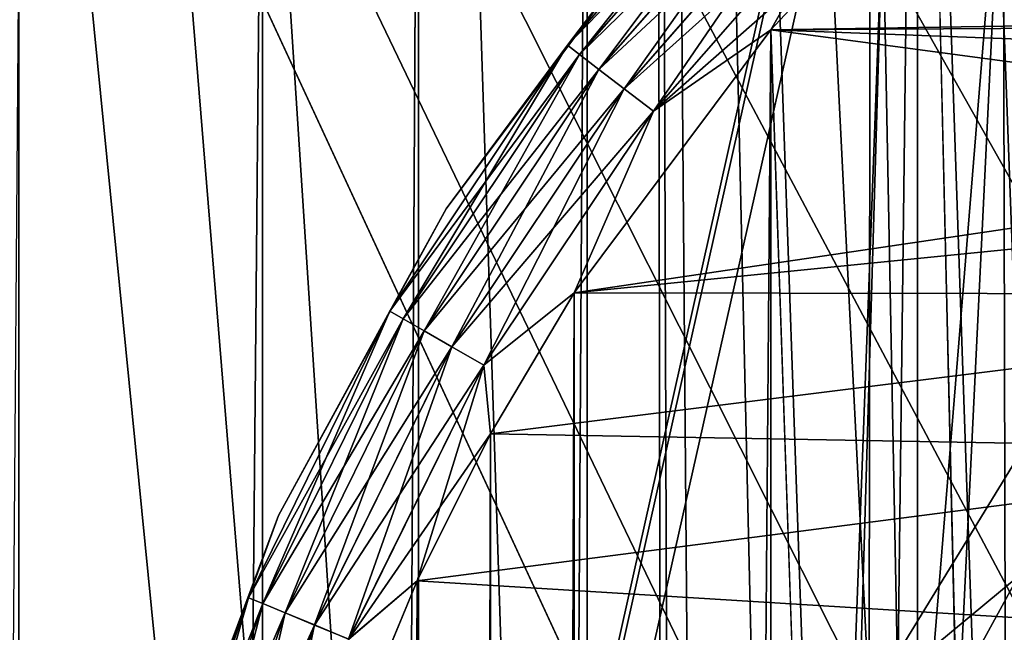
# Model space of a CAD drawing. Header units: metres. Extents: x -206 to 75, y -104 to 104.
# Tile 263 of 656: x -176.62 to -173.41, y 40.42 to 42.42. Entities that reach past the tile are written whole.
import ezdxf

# ---------------------------------------------------------------- set-up
doc = ezdxf.new("R2010")
doc.units = ezdxf.units.M
doc.layers.add('solid_01_1-CONSUMER_THERM_B_125288', color=7, linetype='CONTINUOUS')

msp = doc.modelspace()

# ---------------------------------------------------------------- linework, layer by layer
at = {"layer": 'solid_01_1-CONSUMER_THERM_B_125288'}
for points in [[(-168.648926, 67.29171), (-200.493088, -75.033852), (-200.514557, 74.966148)], [(-168.648926, 67.29171), (-168.75058, 66.747505), (-200.493088, -75.033852)], [(-168.75058, 66.747505), (-168.750504, 66.193886), (-200.493088, -75.033852)], [(-168.750504, 66.193886), (-168.731537, -66.252495), (-200.493088, -75.033852)], [(-185.604614, 63.572178, 75.400002), (-173.510162, 37.481213, 75.400002), (-173.448486, 38.264965, 75.400002)], [(-185.604614, 63.572178, 75.400002), (-173.510132, -37.518787, 75.400002), (-173.510162, 37.481213, 75.400002)], [(-185.604614, 63.572178, 75.400002), (-173.448486, 38.264965, 75.400002), (-173.264954, 39.029419, 75.400002)], [(-185.604614, 63.572178, 75.400002), (-173.264954, 39.029419, 75.400002), (-172.964096, 39.755753, 75.400002)], [(-185.604614, 63.572178, 75.400002), (-172.964096, 39.755753, 75.400002), (-172.553329, 40.426079, 75.400002)], [(-185.604614, 63.572178, 75.400002), (-172.553329, 40.426079, 75.400002), (-172.04274, 41.023891, 75.400002)], [(-185.604614, 63.572178, 75.400002), (-172.04274, 41.023891, 75.400002), (-171.444931, 41.534473, 75.400002)], [(-185.604614, 63.572178, 75.400002), (-171.444931, 41.534473, 75.400002), (-170.774612, 41.945248, 75.400002)], [(-185.604614, 63.572178, 75.400002), (-170.774612, 41.945248, 75.400002), (-170.048279, 42.246105, 75.400002)], [(-185.604614, 63.572178, 75.400002), (-170.048279, 42.246105, 75.400002), (-169.283829, 42.429634, 75.400002)], [(-185.604614, 63.572178, 75.400002), (-173.448456, -38.30254, 75.400002), (-173.510132, -37.518787, 75.400002)], [(-185.604614, 63.572178, 75.400002), (-185.595474, -63.627823, 75.400002), (-173.448456, -38.30254, 75.400002)], [(-178.84816, 55.847713, 13.5), (-180.001633, 55.802376, 13.5), (-174.500061, 23.39938, 13.5)], [(-177.699844, 55.721039, 13.5), (-178.84816, 55.847713, 13.5), (-174.500061, 23.39938, 13.5)], [(-180.001633, 55.802376, 13.5), (-180.573196, 55.715328, 13.5), (-174.500061, 23.39938, 13.5)], [(-177.134995, 55.593639, 13.5), (-177.699844, 55.721039, 13.5), (-174.500061, 23.39938, 13.5)], [(-180.573196, 55.715328, 13.5), (-181.136871, 55.585865, 13.5), (-174.500061, 23.39938, 13.5)], [(-176.581497, 55.424507, 13.5), (-177.134995, 55.593639, 13.5), (-174.500061, 23.39938, 13.5)], [(-181.136871, 55.585865, 13.5), (-182.227234, 55.202965, 13.5), (-174.500061, 23.39938, 13.5)], [(-175.524292, 54.967175, 13.5), (-176.581497, 55.424507, 13.5), (-174.500061, 23.39938, 13.5)], [(-182.227234, 55.202965, 13.5), (-183.24823, 54.662376, 13.5), (-174.500061, 23.39938, 13.5)], [(-174.557007, 54.365829, 13.5), (-175.524292, 54.967175, 13.5), (-174.500061, 23.39938, 13.5)], [(-183.24823, 54.662376, 13.5), (-183.535599, 32.43491, 13.5), (-174.500061, 23.39938, 13.5)], [(-174.557007, 54.365829, 13.5), (-174.0457, 39.771614, 13.5), (-173.848129, 40.201183, 13.5)], [(-173.833694, 53.913727, 13.5), (-174.557007, 54.365829, 13.5), (-173.848129, 40.201183, 13.5)], [(-174.557007, 54.365829, 13.5), (-174.208923, 39.327576, 13.5), (-174.0457, 39.771614, 13.5)], [(-174.557007, 54.365829, 13.5), (-174.427612, 38.41082, 13.5), (-174.208923, 39.327576, 13.5)], [(-174.557007, 54.365829, 13.5), (-174.500061, 37.481213, 13.5), (-174.427612, 38.41082, 13.5)], [(-174.557007, 54.365829, 13.5), (-174.500061, 23.39938, 13.5), (-174.500061, 37.481213, 13.5)], [(-173.833694, 53.913727, 13.5), (-173.848129, 40.201183, 13.5), (-173.355713, 41.005798, 13.5)], [(-173.046097, 53.566093, 13.5), (-173.833694, 53.913727, 13.5), (-173.355713, 41.005798, 13.5)], [(-172.510162, 46.232613, 63.5), (-173.438507, 38.263386, 63.5), (-173.69043, 45.59621, 63.5)], [(-172.510162, 46.232613, 63.5), (-173.255356, 39.026299, 63.5), (-173.438507, 38.263386, 63.5)], [(-174.763046, -44.853924, 63.5), (-174.769485, 44.799831, 63.5), (-173.69043, 45.59621, 63.5)], [(-173.683884, -45.650146, 63.5), (-174.763046, -44.853924, 63.5), (-173.69043, 45.59621, 63.5)], [(-173.69043, 45.59621, 63.5), (-173.438507, 38.263386, 63.5), (-173.500061, 37.481213, 63.5)], [(-173.683884, -45.650146, 63.5), (-173.69043, 45.59621, 63.5), (-173.500061, 37.481213, 63.5)], [(-175.32074, 44.290428, 63.5), (-174.769485, 44.799831, 63.5), (-175.314377, -44.344597, 63.5)], [(-174.763046, -44.853924, 63.5), (-175.314377, -44.344597, 63.5), (-174.769485, 44.799831, 63.5)], [(-175.32074, 44.290428, 63.5), (-175.823776, -43.793339, 63.5), (-175.830063, 43.739094, 63.5)], [(-175.32074, 44.290428, 63.5), (-175.314377, -44.344597, 63.5), (-175.823776, -43.793339, 63.5)], [(-173.402451, 39.974522, 46), (-173.410202, 43.150478, 46), (-172.551498, 43.792782, 46)], [(-176.620163, -42.714287, 63.5), (-176.626297, 42.659927, 63.5), (-175.830063, 43.739094, 63.5)], [(-175.823776, -43.793339, 63.5), (-176.620163, -42.714287, 63.5), (-175.830063, 43.739094, 63.5)], [(-173.733185, 39.17371, 46), (-173.803375, 42.784515, 46), (-173.410202, 43.150478, 46)], [(-173.583572, 39.580746, 46), (-173.733185, 39.17371, 46), (-173.410202, 43.150478, 46)], [(-173.402451, 39.974522, 46), (-173.583572, 39.580746, 46), (-173.410202, 43.150478, 46)], [(-174.833481, 42.341015, 46.371098), (-174.144974, 43.126118, 46.371098), (-174.7939, 42.310646, 46.25034)], [(-174.546066, 42.7201, 46.5), (-174.144974, 43.126118, 46.371098), (-174.833481, 42.341015, 46.371098)], [(-174.833481, 42.341015, 55.371098), (-174.144974, 43.126118, 55.371098), (-174.7939, 42.310646, 55.25034)], [(-174.546066, 42.7201, 55.5), (-174.144974, 43.126118, 55.371098), (-174.833481, 42.341015, 55.371098)], [(-174.833374, 42.340931, 47.62941), (-174.144882, 43.126019, 47.62941), (-174.546066, 42.7201, 47.5)], [(-174.109512, 43.090652, 47.750114), (-174.144882, 43.126019, 47.62941), (-174.833374, 42.340931, 47.62941)], [(-174.833374, 42.340931, 56.62941), (-174.144882, 43.126019, 56.62941), (-174.546066, 42.7201, 56.5)], [(-174.109512, 43.090652, 56.750114), (-174.144882, 43.126019, 56.62941), (-174.833374, 42.340931, 56.62941)], [(-174.144974, 43.126118, 46.371098), (-174.109695, 43.090839, 46.25034), (-174.7939, 42.310646, 46.25034)], [(-174.144974, 43.126118, 55.371098), (-174.109695, 43.090839, 55.25034), (-174.7939, 42.310646, 55.25034)], [(-174.793701, 42.310486, 47.750114), (-174.109512, 43.090652, 47.750114), (-174.833374, 42.340931, 47.62941)], [(-174.793701, 42.310486, 56.750114), (-174.109512, 43.090652, 56.750114), (-174.833374, 42.340931, 56.62941)], [(-174.7939, 42.310646, 46.25034), (-174.109695, 43.090839, 46.25034), (-174.730865, 42.262264, 46.146633)], [(-174.7939, 42.310646, 55.25034), (-174.109695, 43.090839, 55.25034), (-174.730865, 42.262264, 55.146633)], [(-174.053238, 43.034382, 47.853737), (-174.109512, 43.090652, 47.750114), (-174.793701, 42.310486, 47.750114)], [(-174.053238, 43.034382, 56.853737), (-174.109512, 43.090652, 56.750114), (-174.793701, 42.310486, 56.750114)], [(-174.109695, 43.090839, 46.25034), (-174.053497, 43.034645, 46.146633), (-174.730865, 42.262264, 46.146633)], [(-174.109695, 43.090839, 55.25034), (-174.053497, 43.034645, 55.146633), (-174.730865, 42.262264, 55.146633)], [(-174.73056, 42.262039, 47.853737), (-174.053238, 43.034382, 47.853737), (-174.793701, 42.310486, 47.750114)], [(-174.73056, 42.262039, 56.853737), (-174.053238, 43.034382, 56.853737), (-174.793701, 42.310486, 56.750114)], [(-174.730865, 42.262264, 46.146633), (-174.053497, 43.034645, 46.146633), (-174.648651, 42.199184, 46.067051)], [(-174.730865, 42.262264, 55.146633), (-174.053497, 43.034645, 55.146633), (-174.648651, 42.199184, 55.067051)], [(-173.979904, 42.961052, 47.933208), (-174.053238, 43.034382, 47.853737), (-174.73056, 42.262039, 47.853737)], [(-173.979904, 42.961052, 56.933208), (-174.053238, 43.034382, 56.853737), (-174.73056, 42.262039, 56.853737)], [(-174.053497, 43.034645, 46.146633), (-173.980225, 42.961372, 46.067051), (-174.648651, 42.199184, 46.067051)], [(-174.053497, 43.034645, 55.146633), (-173.980225, 42.961372, 55.067051), (-174.648651, 42.199184, 55.067051)], [(-174.648285, 42.198906, 47.933208), (-173.979904, 42.961052, 47.933208), (-174.73056, 42.262039, 47.853737)], [(-174.648285, 42.198906, 56.933208), (-173.979904, 42.961052, 56.933208), (-174.73056, 42.262039, 56.853737)], [(-174.648651, 42.199184, 46.067051), (-173.980225, 42.961372, 46.067051), (-174.552887, 42.125702, 46.017036)], [(-174.648651, 42.199184, 55.067051), (-173.980225, 42.961372, 55.067051), (-174.552887, 42.125702, 55.017036)], [(-173.894516, 42.875664, 47.983097), (-173.979904, 42.961052, 47.933208), (-174.648285, 42.198906, 47.933208)], [(-173.894516, 42.875664, 56.983097), (-173.979904, 42.961052, 56.933208), (-174.648285, 42.198906, 56.933208)], [(-173.980225, 42.961372, 46.067051), (-173.894882, 42.876019, 46.017036), (-174.552887, 42.125702, 46.017036)], [(-173.980225, 42.961372, 55.067051), (-173.894882, 42.876019, 55.017036), (-174.552887, 42.125702, 55.017036)], [(-174.55249, 42.125397, 47.983097), (-173.894516, 42.875664, 47.983097), (-174.648285, 42.198906, 47.933208)], [(-174.55249, 42.125397, 56.983097), (-173.894516, 42.875664, 56.983097), (-174.648285, 42.198906, 56.933208)], [(-174.552887, 42.125702, 55.017036), (-173.894882, 42.876019, 55.017036), (-174.169327, 42.39135, 55)], [(-174.552887, 42.125702, 46.017036), (-173.894882, 42.876019, 46.017036), (-174.169327, 42.39135, 46)], [(-174.55249, 42.125397, 47.983097), (-173.803375, 42.784515, 48), (-173.894516, 42.875664, 47.983097)], [(-174.55249, 42.125397, 56.983097), (-173.803375, 42.784515, 57), (-173.894516, 42.875664, 56.983097)], [(-173.894882, 42.876019, 55.017036), (-173.803375, 42.784515, 55), (-174.169327, 42.39135, 55)], [(-173.894882, 42.876019, 46.017036), (-173.803375, 42.784515, 46), (-174.169327, 42.39135, 46)], [(-174.55249, 42.125397, 47.983097), (-174.169327, 42.39135, 48), (-173.803375, 42.784515, 48)], [(-174.55249, 42.125397, 56.983097), (-174.169327, 42.39135, 57), (-173.803375, 42.784515, 57)], [(-168.500076, 42.481216, 48), (-173.803375, 42.784515, 48), (-174.169327, 42.39135, 48)], [(-168.500076, 42.481216, 57), (-173.803375, 42.784515, 57), (-174.169327, 42.39135, 57)], [(-174.169327, 42.39135, 55), (-173.803375, 42.784515, 55), (-169.282486, 42.419617, 55)], [(-174.000061, 37.481213, 46), (-174.169327, 42.39135, 46), (-173.803375, 42.784515, 46)], [(-173.933655, 38.333355, 46), (-174.000061, 37.481213, 46), (-173.803375, 42.784515, 46)], [(-173.733185, 39.17371, 46), (-173.933655, 38.333355, 46), (-173.803375, 42.784515, 46)], [(-173.803375, 42.784515, 55), (-168.500076, 42.481216, 55), (-169.282486, 42.419617, 55)], [(-175.230103, 41.806339, 46.5), (-174.546066, 42.7201, 46.5), (-174.833481, 42.341015, 46.371098)], [(-174.546066, 42.7201, 47.5), (-174.546066, 42.7201, 46.5), (-175.230103, 41.806339, 46.5)], [(-175.230103, 41.806339, 47.5), (-174.546066, 42.7201, 47.5), (-175.230103, 41.806339, 46.5)], [(-174.833374, 42.340931, 47.62941), (-174.546066, 42.7201, 47.5), (-175.230103, 41.806339, 47.5)], [(-175.230103, 41.806339, 55.5), (-174.546066, 42.7201, 55.5), (-174.833481, 42.341015, 55.371098)], [(-174.546066, 42.7201, 56.5), (-174.546066, 42.7201, 55.5), (-175.230103, 41.806339, 55.5)], [(-175.230103, 41.806339, 56.5), (-174.546066, 42.7201, 56.5), (-175.230103, 41.806339, 55.5)], [(-174.833374, 42.340931, 56.62941), (-174.546066, 42.7201, 56.5), (-175.230103, 41.806339, 56.5)], [(-176.620163, -42.714287, 63.5), (-177.256561, -41.534016, 63.5), (-176.626297, 42.659927, 63.5)], [(-169.282486, 42.419617, 48), (-168.500076, 42.481216, 48), (-174.169327, 42.39135, 48)], [(-169.282486, 42.419617, 57), (-168.500076, 42.481216, 57), (-174.169327, 42.39135, 57)], [(-170.044937, 42.236576, 48), (-169.282486, 42.419617, 48), (-174.169327, 42.39135, 48)], [(-170.044937, 42.236576, 57), (-169.282486, 42.419617, 57), (-174.169327, 42.39135, 57)], [(-174.169327, 42.39135, 55), (-169.282486, 42.419617, 55), (-170.044937, 42.236576, 55)], [(-170.044937, 42.236576, 48), (-174.169327, 42.39135, 48), (-174.811646, 41.532642, 48)], [(-174.55249, 42.125397, 47.983097), (-174.811646, 41.532642, 48), (-174.169327, 42.39135, 48)], [(-170.044937, 42.236576, 57), (-174.169327, 42.39135, 57), (-174.811646, 41.532642, 57)], [(-174.55249, 42.125397, 56.983097), (-174.811646, 41.532642, 57), (-174.169327, 42.39135, 57)], [(-174.811646, 41.532642, 55), (-174.169327, 42.39135, 55), (-170.77034, 41.936073, 55)], [(-174.552887, 42.125702, 55.017036), (-174.169327, 42.39135, 55), (-174.811646, 41.532642, 55)], [(-174.8116, -41.570217, 46), (-174.811646, 41.532642, 46), (-174.169327, 42.39135, 46)], [(-174.552887, 42.125702, 46.017036), (-174.169327, 42.39135, 46), (-174.811646, 41.532642, 46)], [(-174.169296, -42.428925, 46), (-174.8116, -41.570217, 46), (-174.169327, 42.39135, 46)], [(-174.169327, 42.39135, 55), (-170.044937, 42.236576, 55), (-170.77034, 41.936073, 55)], [(-174.000061, 37.481213, 46), (-174.169296, -42.428925, 46), (-174.169327, 42.39135, 46)], [(-175.413635, 41.472763, 46.371098), (-174.833481, 42.341015, 46.371098), (-175.370422, 41.447819, 46.25034)], [(-175.230103, 41.806339, 46.5), (-174.833481, 42.341015, 46.371098), (-175.413635, 41.472763, 46.371098)], [(-175.413635, 41.472763, 55.371098), (-174.833481, 42.341015, 55.371098), (-175.370422, 41.447819, 55.25034)], [(-175.230103, 41.806339, 55.5), (-174.833481, 42.341015, 55.371098), (-175.413635, 41.472763, 55.371098)], [(-175.413513, 41.472694, 47.62941), (-174.833374, 42.340931, 47.62941), (-175.230103, 41.806339, 47.5)], [(-174.793701, 42.310486, 47.750114), (-174.833374, 42.340931, 47.62941), (-175.413513, 41.472694, 47.62941)], [(-175.413513, 41.472694, 56.62941), (-174.833374, 42.340931, 56.62941), (-175.230103, 41.806339, 56.5)], [(-174.793701, 42.310486, 56.750114), (-174.833374, 42.340931, 56.62941), (-175.413513, 41.472694, 56.62941)], [(-174.833481, 42.341015, 46.371098), (-174.7939, 42.310646, 46.25034), (-175.370422, 41.447819, 46.25034)], [(-174.833481, 42.341015, 55.371098), (-174.7939, 42.310646, 55.25034), (-175.370422, 41.447819, 55.25034)], [(-175.370209, 41.447685, 47.750114), (-174.793701, 42.310486, 47.750114), (-175.413513, 41.472694, 47.62941)], [(-175.370209, 41.447685, 56.750114), (-174.793701, 42.310486, 56.750114), (-175.413513, 41.472694, 56.62941)], [(-175.370422, 41.447819, 46.25034), (-174.7939, 42.310646, 46.25034), (-175.301605, 41.408081, 46.146633)], [(-175.370422, 41.447819, 55.25034), (-174.7939, 42.310646, 55.25034), (-175.301605, 41.408081, 55.146633)], [(-174.73056, 42.262039, 47.853737), (-174.793701, 42.310486, 47.750114), (-175.370209, 41.447685, 47.750114)], [(-174.73056, 42.262039, 56.853737), (-174.793701, 42.310486, 56.750114), (-175.370209, 41.447685, 56.750114)], [(-174.7939, 42.310646, 46.25034), (-174.730865, 42.262264, 46.146633), (-175.301605, 41.408081, 46.146633)], [(-174.7939, 42.310646, 55.25034), (-174.730865, 42.262264, 55.146633), (-175.301605, 41.408081, 55.146633)], [(-175.301285, 41.407898, 47.853737), (-174.73056, 42.262039, 47.853737), (-175.370209, 41.447685, 47.750114)], [(-175.301285, 41.407898, 56.853737), (-174.73056, 42.262039, 56.853737), (-175.370209, 41.447685, 56.750114)], [(-175.301605, 41.408081, 46.146633), (-174.730865, 42.262264, 46.146633), (-175.211868, 41.35627, 46.067051)], [(-175.301605, 41.408081, 55.146633), (-174.730865, 42.262264, 55.146633), (-175.211868, 41.35627, 55.067051)], [(-174.648285, 42.198906, 47.933208), (-174.73056, 42.262039, 47.853737), (-175.301285, 41.407898, 47.853737)], [(-174.648285, 42.198906, 56.933208), (-174.73056, 42.262039, 56.853737), (-175.301285, 41.407898, 56.853737)], [(-174.730865, 42.262264, 46.146633), (-174.648651, 42.199184, 46.067051), (-175.211868, 41.35627, 46.067051)], [(-174.730865, 42.262264, 55.146633), (-174.648651, 42.199184, 55.067051), (-175.211868, 41.35627, 55.067051)], [(-170.77034, 41.936077, 48), (-170.044937, 42.236576, 48), (-174.811646, 41.532642, 48)], [(-170.77034, 41.936077, 57), (-170.044937, 42.236576, 57), (-174.811646, 41.532642, 57)], [(-175.211472, 41.356041, 47.933208), (-174.648285, 42.198906, 47.933208), (-175.301285, 41.407898, 47.853737)], [(-175.211472, 41.356041, 56.933208), (-174.648285, 42.198906, 56.933208), (-175.301285, 41.407898, 56.853737)], [(-175.211868, 41.35627, 46.067051), (-174.648651, 42.199184, 46.067051), (-175.10733, 41.295918, 46.017036)], [(-175.211868, 41.35627, 55.067051), (-174.648651, 42.199184, 55.067051), (-175.10733, 41.295918, 55.017036)], [(-174.55249, 42.125397, 47.983097), (-174.648285, 42.198906, 47.933208), (-175.211472, 41.356041, 47.933208)], [(-174.55249, 42.125397, 56.983097), (-174.648285, 42.198906, 56.933208), (-175.211472, 41.356041, 56.933208)], [(-174.648651, 42.199184, 46.067051), (-174.552887, 42.125702, 46.017036), (-175.10733, 41.295918, 46.017036)], [(-174.648651, 42.199184, 55.067051), (-174.552887, 42.125702, 55.017036), (-175.10733, 41.295918, 55.017036)], [(-175.106888, 41.295666, 47.983097), (-174.55249, 42.125397, 47.983097), (-175.211472, 41.356041, 47.933208)], [(-175.106888, 41.295666, 56.983097), (-174.55249, 42.125397, 56.983097), (-175.211472, 41.356041, 56.933208)], [(-175.10733, 41.295918, 55.017036), (-174.552887, 42.125702, 55.017036), (-174.811646, 41.532642, 55)], [(-175.10733, 41.295918, 46.017036), (-174.552887, 42.125702, 46.017036), (-174.811646, 41.532642, 46)], [(-175.106888, 41.295666, 47.983097), (-174.811646, 41.532642, 48), (-174.55249, 42.125397, 47.983097)], [(-175.106888, 41.295666, 56.983097), (-174.811646, 41.532642, 57), (-174.55249, 42.125397, 56.983097)], [(-171.438889, 41.526363, 48), (-170.77034, 41.936077, 48), (-174.811646, 41.532642, 48)], [(-171.438889, 41.526363, 57), (-170.77034, 41.936077, 57), (-174.811646, 41.532642, 57)], [(-174.811646, 41.532642, 55), (-170.77034, 41.936073, 55), (-171.438889, 41.526363, 55)], [(-175.77713, 40.804531, 46.5), (-175.230103, 41.806339, 46.5), (-175.413635, 41.472763, 46.371098)], [(-175.230103, 41.806339, 47.5), (-175.230103, 41.806339, 46.5), (-175.77713, 40.804531, 46.5)], [(-175.77713, 40.804531, 47.5), (-175.230103, 41.806339, 47.5), (-175.77713, 40.804531, 46.5)], [(-175.413513, 41.472694, 47.62941), (-175.230103, 41.806339, 47.5), (-175.77713, 40.804531, 47.5)], [(-175.77713, 40.804531, 55.5), (-175.230103, 41.806339, 55.5), (-175.413635, 41.472763, 55.371098)], [(-175.230103, 41.806339, 56.5), (-175.230103, 41.806339, 55.5), (-175.77713, 40.804531, 55.5)], [(-175.77713, 40.804531, 56.5), (-175.230103, 41.806339, 56.5), (-175.77713, 40.804531, 55.5)], [(-175.413513, 41.472694, 56.62941), (-175.230103, 41.806339, 56.5), (-175.77713, 40.804531, 56.5)], [(-175.10733, 41.295918, 55.017036), (-174.811646, 41.532642, 55), (-175.085068, 41.071167, 55)], [(-175.10733, 41.295918, 46.017036), (-174.811646, 41.532642, 46), (-175.085068, 41.071167, 46)], [(-175.106888, 41.295666, 47.983097), (-175.085068, 41.071167, 48), (-174.811646, 41.532642, 48)], [(-175.106888, 41.295666, 56.983097), (-175.085068, 41.071167, 57), (-174.811646, 41.532642, 57)], [(-171.438889, 41.526363, 48), (-174.811646, 41.532642, 48), (-175.085068, 41.071167, 48)], [(-171.438889, 41.526363, 57), (-174.811646, 41.532642, 57), (-175.085068, 41.071167, 57)], [(-175.085068, 41.071167, 55), (-174.811646, 41.532642, 55), (-171.438889, 41.526363, 55)], [(-175.085037, -41.108742, 46), (-175.085068, 41.071167, 46), (-174.811646, 41.532642, 46)], [(-174.8116, -41.570217, 46), (-175.085037, -41.108742, 46), (-174.811646, 41.532642, 46)], [(-172.035614, 41.016754, 48), (-171.438889, 41.526363, 48), (-175.085068, 41.071167, 48)], [(-172.035614, 41.016754, 57), (-171.438889, 41.526363, 57), (-175.085068, 41.071167, 57)], [(-175.085068, 41.071167, 55), (-171.438889, 41.526363, 55), (-172.035614, 41.016754, 55)], [(-175.875488, 40.536213, 46.371098), (-175.413635, 41.472763, 46.371098), (-175.829391, 40.51712, 46.25034)], [(-175.77713, 40.804531, 46.5), (-175.413635, 41.472763, 46.371098), (-175.875488, 40.536213, 46.371098)], [(-175.875488, 40.536213, 55.371098), (-175.413635, 41.472763, 55.371098), (-175.829391, 40.51712, 55.25034)], [(-175.77713, 40.804531, 55.5), (-175.413635, 41.472763, 55.371098), (-175.875488, 40.536213, 55.371098)], [(-175.875366, 40.53616, 47.62941), (-175.413513, 41.472694, 47.62941), (-175.77713, 40.804531, 47.5)], [(-175.370209, 41.447685, 47.750114), (-175.413513, 41.472694, 47.62941), (-175.875366, 40.53616, 47.62941)], [(-175.875366, 40.53616, 56.62941), (-175.413513, 41.472694, 56.62941), (-175.77713, 40.804531, 56.5)], [(-175.370209, 41.447685, 56.750114), (-175.413513, 41.472694, 56.62941), (-175.875366, 40.53616, 56.62941)], [(-175.413635, 41.472763, 46.371098), (-175.370422, 41.447819, 46.25034), (-175.829391, 40.51712, 46.25034)], [(-175.413635, 41.472763, 55.371098), (-175.370422, 41.447819, 55.25034), (-175.829391, 40.51712, 55.25034)], [(-175.829163, 40.517021, 47.750114), (-175.370209, 41.447685, 47.750114), (-175.875366, 40.53616, 47.62941)], [(-175.829163, 40.517021, 56.750114), (-175.370209, 41.447685, 56.750114), (-175.875366, 40.53616, 56.62941)], [(-175.829391, 40.51712, 46.25034), (-175.370422, 41.447819, 46.25034), (-175.755981, 40.48671, 46.146633)], [(-175.829391, 40.51712, 55.25034), (-175.370422, 41.447819, 55.25034), (-175.755981, 40.48671, 55.146633)], [(-175.301285, 41.407898, 47.853737), (-175.370209, 41.447685, 47.750114), (-175.829163, 40.517021, 47.750114)], [(-175.301285, 41.407898, 56.853737), (-175.370209, 41.447685, 56.750114), (-175.829163, 40.517021, 56.750114)], [(-175.370422, 41.447819, 46.25034), (-175.301605, 41.408081, 46.146633), (-175.755981, 40.48671, 46.146633)], [(-175.370422, 41.447819, 55.25034), (-175.301605, 41.408081, 55.146633), (-175.755981, 40.48671, 55.146633)], [(-175.75563, 40.486565, 47.853737), (-175.301285, 41.407898, 47.853737), (-175.829163, 40.517021, 47.750114)], [(-175.75563, 40.486565, 56.853737), (-175.301285, 41.407898, 56.853737), (-175.829163, 40.517021, 56.750114)], [(-175.755981, 40.48671, 46.146633), (-175.301605, 41.408081, 46.146633), (-175.660233, 40.447052, 46.067051)], [(-175.755981, 40.48671, 55.146633), (-175.301605, 41.408081, 55.146633), (-175.660233, 40.447052, 55.067051)], [(-175.211472, 41.356041, 47.933208), (-175.301285, 41.407898, 47.853737), (-175.75563, 40.486565, 47.853737)], [(-175.211472, 41.356041, 56.933208), (-175.301285, 41.407898, 56.853737), (-175.75563, 40.486565, 56.853737)], [(-175.301605, 41.408081, 46.146633), (-175.211868, 41.35627, 46.067051), (-175.660233, 40.447052, 46.067051)], [(-175.301605, 41.408081, 55.146633), (-175.211868, 41.35627, 55.067051), (-175.660233, 40.447052, 55.067051)], [(-175.659821, 40.44688, 47.933208), (-175.211472, 41.356041, 47.933208), (-175.75563, 40.486565, 47.853737)], [(-175.659821, 40.44688, 56.933208), (-175.211472, 41.356041, 56.933208), (-175.75563, 40.486565, 56.853737)], [(-175.660233, 40.447052, 46.067051), (-175.211868, 41.35627, 46.067051), (-175.548721, 40.40086, 46.017036)], [(-175.660233, 40.447052, 55.067051), (-175.211868, 41.35627, 55.067051), (-175.548721, 40.40086, 55.017036)], [(-175.106888, 41.295666, 47.983097), (-175.211472, 41.356041, 47.933208), (-175.659821, 40.44688, 47.933208)], [(-175.106888, 41.295666, 56.983097), (-175.211472, 41.356041, 56.933208), (-175.659821, 40.44688, 56.933208)], [(-175.211868, 41.35627, 46.067051), (-175.10733, 41.295918, 46.017036), (-175.548721, 40.40086, 46.017036)], [(-175.211868, 41.35627, 55.067051), (-175.10733, 41.295918, 55.017036), (-175.548721, 40.40086, 55.017036)], [(-175.548264, 40.400669, 47.983097), (-175.106888, 41.295666, 47.983097), (-175.659821, 40.44688, 47.933208)], [(-175.548264, 40.400669, 56.983097), (-175.106888, 41.295666, 56.983097), (-175.659821, 40.44688, 56.933208)], [(-175.548721, 40.40086, 55.017036), (-175.10733, 41.295918, 55.017036), (-175.325058, 40.59079, 55)], [(-175.548721, 40.40086, 46.017036), (-175.10733, 41.295918, 46.017036), (-175.325058, 40.59079, 46)], [(-175.548264, 40.400669, 47.983097), (-175.085068, 41.071167, 48), (-175.106888, 41.295666, 47.983097)], [(-175.548264, 40.400669, 56.983097), (-175.085068, 41.071167, 57), (-175.106888, 41.295666, 56.983097)], [(-175.10733, 41.295918, 55.017036), (-175.085068, 41.071167, 55), (-175.325058, 40.59079, 55)], [(-175.10733, 41.295918, 46.017036), (-175.085068, 41.071167, 46), (-175.325058, 40.59079, 46)], [(-175.548264, 40.400669, 47.983097), (-175.325058, 40.59079, 48), (-175.085068, 41.071167, 48)], [(-175.548264, 40.400669, 56.983097), (-175.325058, 40.59079, 57), (-175.085068, 41.071167, 57)], [(-172.035614, 41.016754, 48), (-175.085068, 41.071167, 48), (-175.325058, 40.59079, 48)], [(-172.035614, 41.016754, 57), (-175.085068, 41.071167, 57), (-175.325058, 40.59079, 57)], [(-175.325058, 40.59079, 55), (-175.085068, 41.071167, 55), (-172.035614, 41.016754, 55)], [(-175.325027, -40.628368, 46), (-175.325058, 40.59079, 46), (-175.085068, 41.071167, 46)], [(-175.085037, -41.108742, 46), (-175.325027, -40.628368, 46), (-175.085068, 41.071167, 46)], [(-172.545212, 40.420033, 48), (-172.035614, 41.016754, 48), (-175.325058, 40.59079, 48)], [(-172.545212, 40.420033, 57), (-172.035614, 41.016754, 57), (-175.325058, 40.59079, 57)], [(-175.325058, 40.59079, 55), (-172.035614, 41.016754, 55), (-172.545212, 40.420033, 55)], [(-173.361313, 40.605347, 13.524823), (-173.355713, 41.005798, 13.5), (-173.848129, 40.201183, 13.5)], [(-176.17601, 39.735073, 46.5), (-175.77713, 40.804531, 46.5), (-175.875488, 40.536213, 46.371098)], [(-175.77713, 40.804531, 47.5), (-175.77713, 40.804531, 46.5), (-176.17601, 39.735073, 46.5)], [(-176.17601, 39.735073, 47.5), (-175.77713, 40.804531, 47.5), (-176.17601, 39.735073, 46.5)], [(-175.875366, 40.53616, 47.62941), (-175.77713, 40.804531, 47.5), (-176.17601, 39.735073, 47.5)], [(-176.17601, 39.735073, 55.5), (-175.77713, 40.804531, 55.5), (-175.875488, 40.536213, 55.371098)], [(-175.77713, 40.804531, 56.5), (-175.77713, 40.804531, 55.5), (-176.17601, 39.735073, 55.5)], [(-176.17601, 39.735073, 56.5), (-175.77713, 40.804531, 56.5), (-176.17601, 39.735073, 55.5)], [(-175.875366, 40.53616, 56.62941), (-175.77713, 40.804531, 56.5), (-176.17601, 39.735073, 56.5)], [(-173.756439, 39.881718, 13.524823), (-173.361313, 40.605347, 13.524823), (-173.848129, 40.201183, 13.5)], [(-173.183258, 40.490921, 13.598642), (-173.361313, 40.605347, 13.524823), (-173.756439, 39.881718, 13.524823)], [(-175.548721, 40.40086, 55.017036), (-175.325058, 40.59079, 55), (-175.530289, 40.093891, 55)], [(-175.548721, 40.40086, 46.017036), (-175.325058, 40.59079, 46), (-175.530289, 40.093891, 46)], [(-175.548264, 40.400669, 47.983097), (-175.530289, 40.093891, 48), (-175.325058, 40.59079, 48)], [(-175.548264, 40.400669, 56.983097), (-175.530289, 40.093891, 57), (-175.325058, 40.59079, 57)], [(-172.545212, 40.420033, 48), (-175.325058, 40.59079, 48), (-175.530289, 40.093891, 48)], [(-172.545212, 40.420033, 57), (-175.325058, 40.59079, 57), (-175.530289, 40.093891, 57)], [(-175.530289, 40.093891, 55), (-175.325058, 40.59079, 55), (-172.545212, 40.420033, 55)], [(-175.530243, -40.131466, 46), (-175.530289, 40.093891, 46), (-175.325058, 40.59079, 46)], [(-175.325027, -40.628368, 46), (-175.530243, -40.131466, 46), (-175.325058, 40.59079, 46)], [(-176.211151, 39.54739, 46.371098), (-175.875488, 40.536213, 46.371098), (-176.162964, 39.534477, 46.25034)], [(-176.17601, 39.735073, 46.5), (-175.875488, 40.536213, 46.371098), (-176.211151, 39.54739, 46.371098)], [(-176.211151, 39.54739, 55.371098), (-175.875488, 40.536213, 55.371098), (-176.162964, 39.534477, 55.25034)], [(-176.17601, 39.735073, 55.5), (-175.875488, 40.536213, 55.371098), (-176.211151, 39.54739, 55.371098)], [(-176.211014, 39.547356, 47.62941), (-175.875366, 40.53616, 47.62941), (-176.17601, 39.735073, 47.5)], [(-175.829163, 40.517021, 47.750114), (-175.875366, 40.53616, 47.62941), (-176.211014, 39.547356, 47.62941)], [(-176.211014, 39.547356, 56.62941), (-175.875366, 40.53616, 56.62941), (-176.17601, 39.735073, 56.5)], [(-175.829163, 40.517021, 56.750114), (-175.875366, 40.53616, 56.62941), (-176.211014, 39.547356, 56.62941)], [(-175.875488, 40.536213, 46.371098), (-175.829391, 40.51712, 46.25034), (-176.162964, 39.534477, 46.25034)], [(-175.875488, 40.536213, 55.371098), (-175.829391, 40.51712, 55.25034), (-176.162964, 39.534477, 55.25034)], [(-176.162704, 39.534409, 47.750114), (-175.829163, 40.517021, 47.750114), (-176.211014, 39.547356, 47.62941)], [(-176.162704, 39.534409, 56.750114), (-175.829163, 40.517021, 56.750114), (-176.211014, 39.547356, 56.62941)], [(-176.162964, 39.534477, 46.25034), (-175.829391, 40.51712, 46.25034), (-176.086197, 39.513908, 46.146633)], [(-176.162964, 39.534477, 55.25034), (-175.829391, 40.51712, 55.25034), (-176.086197, 39.513908, 55.146633)], [(-175.75563, 40.486565, 47.853737), (-175.829163, 40.517021, 47.750114), (-176.162704, 39.534409, 47.750114)], [(-175.75563, 40.486565, 56.853737), (-175.829163, 40.517021, 56.750114), (-176.162704, 39.534409, 56.750114)], [(-175.829391, 40.51712, 46.25034), (-175.755981, 40.48671, 46.146633), (-176.086197, 39.513908, 46.146633)], [(-175.829391, 40.51712, 55.25034), (-175.755981, 40.48671, 55.146633), (-176.086197, 39.513908, 55.146633)], [(-176.085846, 39.513813, 47.853737), (-175.75563, 40.486565, 47.853737), (-176.162704, 39.534409, 47.750114)], [(-176.085846, 39.513813, 56.853737), (-175.75563, 40.486565, 56.853737), (-176.162704, 39.534409, 56.750114)], [(-176.086197, 39.513908, 46.146633), (-175.755981, 40.48671, 46.146633), (-175.986099, 39.487087, 46.067051)], [(-176.086197, 39.513908, 55.146633), (-175.755981, 40.48671, 55.146633), (-175.986099, 39.487087, 55.067051)], [(-175.659821, 40.44688, 47.933208), (-175.75563, 40.486565, 47.853737), (-176.085846, 39.513813, 47.853737)], [(-175.659821, 40.44688, 56.933208), (-175.75563, 40.486565, 56.853737), (-176.085846, 39.513813, 56.853737)], [(-175.755981, 40.48671, 46.146633), (-175.660233, 40.447052, 46.067051), (-175.986099, 39.487087, 46.067051)], [(-175.755981, 40.48671, 55.146633), (-175.660233, 40.447052, 55.067051), (-175.986099, 39.487087, 55.067051)], [(-173.563919, 39.793797, 13.598642), (-173.183258, 40.490921, 13.598642), (-173.756439, 39.881718, 13.524823)], [(-173.023514, 40.38826, 13.717749), (-173.183258, 40.490921, 13.598642), (-173.563919, 39.793797, 13.598642)], [(-175.985657, 39.486973, 47.933208), (-175.659821, 40.44688, 47.933208), (-176.085846, 39.513813, 47.853737)], [(-175.985657, 39.486973, 56.933208), (-175.659821, 40.44688, 56.933208), (-176.085846, 39.513813, 56.853737)], [(-175.986099, 39.487087, 46.067051), (-175.660233, 40.447052, 46.067051), (-175.869507, 39.455849, 46.017036)], [(-175.986099, 39.487087, 55.067051), (-175.660233, 40.447052, 55.067051), (-175.869507, 39.455849, 55.017036)], [(-175.548264, 40.400669, 47.983097), (-175.659821, 40.44688, 47.933208), (-175.985657, 39.486973, 47.933208)], [(-175.548264, 40.400669, 56.983097), (-175.659821, 40.44688, 56.933208), (-175.985657, 39.486973, 56.933208)], [(-175.660233, 40.447052, 46.067051), (-175.548721, 40.40086, 46.017036), (-175.869507, 39.455849, 46.017036)], [(-175.660233, 40.447052, 55.067051), (-175.548721, 40.40086, 55.017036), (-175.869507, 39.455849, 55.017036)]]:
    msp.add_3dface(points, dxfattribs=at)

doc.saveas('drawing.dxf')
